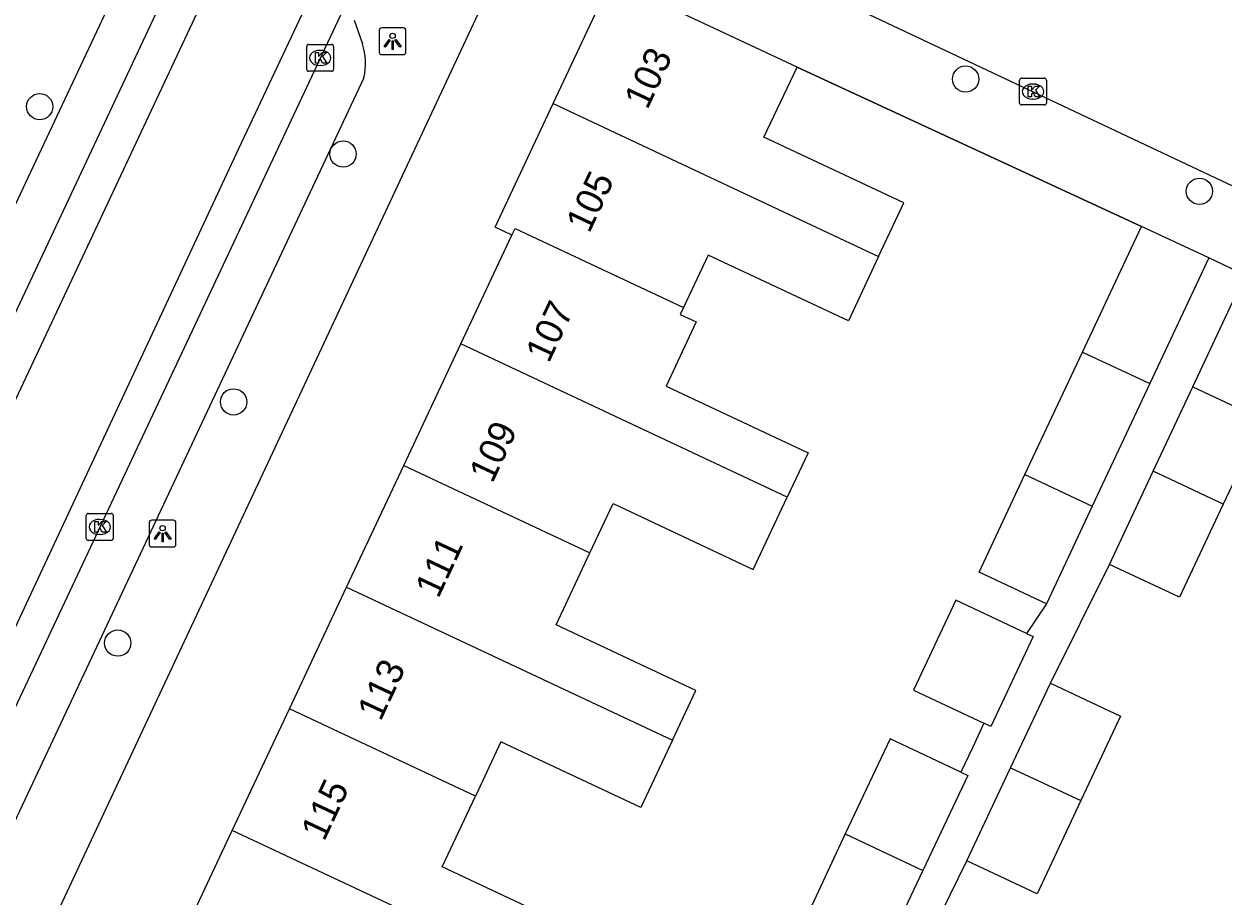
# Model space of a CAD drawing. Extents: x 159822 to 160765, y 380693 to 381634.
# Drawn here: x 160094.7 to 160139.34, y 381271.06 to 381303.51 of the extents above; entities that cross this region are included whole.
import ezdxf

# ---------------------------------------------------------------- set-up
doc = ezdxf.new("R2010")
doc.units = 0
for name, color, linetype in [('IMGEO_Boom', 7, 'Continuous'), ('IMGEO_Kolk', 7, 'Continuous'), ('IMGEO_Lichtpunt', 7, 'Continuous'), ('IMGEO_Muur', 7, 'Continuous'), ('IMGEO_Pand', 7, 'Continuous'), ('IMGEO_Pand_nummerreeks', 7, 'Continuous'), ('IMGEO_Rijbaan_lokaal_gesloten', 7, 'Continuous'), ('IMGEO_Rijbaan_lokaal_open', 7, 'Continuous'), ('IMGEO_Voetpad_halfverhard', 7, 'Continuous'), ('IMGEO_Voetpad_open', 7, 'Continuous')]:
    doc.layers.add(name, color=color, linetype=linetype)

msp = doc.modelspace()

# ---------------------------------------------------------------- linework, layer by layer
at = {"layer": 'IMGEO_Boom'}
for centre in [(160129.731, 381301.458), (160095.281, 381300.433), (160106.568, 381298.668), (160138.428, 381297.283), (160102.496, 381289.448), (160098.185, 381280.473)]:
    msp.add_circle(centre, 0.489, dxfattribs=at)
at = {"layer": 'IMGEO_Kolk'}
for p, q in [((160105.291, 381302.747), (160106.143, 381302.747)), ((160105.216, 381301.821), (160105.216, 381302.673)), ((160105.704, 381302.527), (160105.729, 381302.527)), ((160106.217, 381302.673), (160106.217, 381301.821)), ((160105.727, 381301.967), (160105.702, 381301.967)), ((160106.143, 381301.747), (160105.291, 381301.747)), ((160131.738, 381300.568), (160131.738, 381301.42)), ((160131.813, 381301.494), (160132.665, 381301.494)), ((160132.739, 381301.42), (160132.739, 381300.568)), ((160132.226, 381301.274), (160132.251, 381301.274)), ((160132.249, 381300.714), (160132.224, 381300.714)), ((160132.665, 381300.494), (160131.813, 381300.494)), ((160097.016, 381284.37), (160097.016, 381285.222)), ((160097.091, 381285.296), (160097.943, 381285.296)), ((160097.504, 381285.076), (160097.529, 381285.076)), ((160098.017, 381285.222), (160098.017, 381284.37)), ((160097.527, 381284.516), (160097.502, 381284.516)), ((160097.943, 381284.296), (160097.091, 381284.296))]:
    msp.add_line(p, q, dxfattribs=at)
for points in [[(160105.291, 381302.747), (160106.143, 381302.747)], [(160105.216, 381301.821), (160105.216, 381302.673)], [(160105.537, 381302.447), (160105.66, 381302.447), (160105.66, 381302.296), (160105.79, 381302.447), (160105.954, 381302.447), (160105.808, 381302.296), (160105.961, 381302.047), (160105.809, 381302.047), (160105.724, 381302.211), (160105.66, 381302.144), (160105.66, 381302.047), (160105.537, 381302.047), (160105.537, 381302.447)], [(160106.217, 381302.673), (160106.217, 381301.821)], [(160106.143, 381301.747), (160105.291, 381301.747)], [(160131.738, 381300.568), (160131.738, 381301.42)], [(160131.813, 381301.494), (160132.665, 381301.494)], [(160132.739, 381301.42), (160132.739, 381300.568)], [(160132.059, 381301.194), (160132.182, 381301.194), (160132.182, 381301.043), (160132.312, 381301.194), (160132.476, 381301.194), (160132.33, 381301.043), (160132.483, 381300.794), (160132.331, 381300.794), (160132.246, 381300.958), (160132.182, 381300.891), (160132.182, 381300.794), (160132.059, 381300.794), (160132.059, 381301.194)], [(160132.665, 381300.494), (160131.813, 381300.494)], [(160097.016, 381284.37), (160097.016, 381285.222)], [(160097.091, 381285.296), (160097.943, 381285.296)], [(160097.337, 381284.996), (160097.46, 381284.996), (160097.46, 381284.845), (160097.59, 381284.996), (160097.754, 381284.996), (160097.608, 381284.845), (160097.761, 381284.596), (160097.609, 381284.596), (160097.524, 381284.76), (160097.46, 381284.693), (160097.46, 381284.596), (160097.337, 381284.596), (160097.337, 381284.996)], [(160098.017, 381285.222), (160098.017, 381284.37)], [(160097.943, 381284.296), (160097.091, 381284.296)]]:
    msp.add_lwpolyline(points, dxfattribs=at)
for centre, start, end in [((160105.293, 381302.671), 91.552, 178.448), ((160105.293, 381302.671), 91.552, 178.448), ((160106.141, 381302.671), 1.552, 88.448), ((160106.141, 381302.671), 1.552, 88.448), ((160105.293, 381301.823), 181.552, 268.448), ((160105.293, 381301.823), 181.552, 268.448), ((160106.141, 381301.823), 271.552, 358.448), ((160106.141, 381301.823), 271.552, 358.448), ((160131.815, 381301.418), 91.552, 178.448), ((160131.815, 381301.418), 91.552, 178.448), ((160132.663, 381301.418), 1.552, 88.448), ((160132.663, 381301.418), 1.552, 88.448), ((160131.815, 381300.57), 181.552, 268.448), ((160131.815, 381300.57), 181.552, 268.448), ((160132.663, 381300.57), 271.552, 358.448), ((160132.663, 381300.57), 271.552, 358.448), ((160097.093, 381285.22), 91.552, 178.448), ((160097.093, 381285.22), 91.552, 178.448), ((160097.941, 381285.22), 1.552, 88.448), ((160097.941, 381285.22), 1.552, 88.448), ((160097.093, 381284.372), 181.552, 268.448), ((160097.093, 381284.372), 181.552, 268.448), ((160097.941, 381284.372), 271.552, 358.448), ((160097.941, 381284.372), 271.552, 358.448)]:
    msp.add_arc(centre, 0.0765, start, end, dxfattribs=at)
for centre, major_axis, ratio, start_param, end_param in [((160105.703, 381302.247), (-0.387, 0.002), 0.722429, 4.712389, 7.853982), ((160105.728, 381302.247), (-0.39, 0.002), 0.717154, 1.570796, 4.712389), ((160132.225, 381300.994), (-0.387, 0.002), 0.722429, 4.712389, 7.853982), ((160132.25, 381300.994), (-0.39, 0.002), 0.717154, 1.570796, 4.712389), ((160097.503, 381284.796), (-0.387, 0.002), 0.722429, 4.712389, 7.853982), ((160097.528, 381284.796), (-0.39, 0.002), 0.717154, 1.570796, 4.712389)]:
    msp.add_ellipse(centre, major_axis=major_axis, ratio=ratio, start_param=start_param, end_param=end_param, dxfattribs=at)
at = {"layer": 'IMGEO_Lichtpunt'}
for p, q in [((160107.913, 381303.27), (160107.913, 381302.463)), ((160107.913, 381303.27), (160107.913, 381302.463)), ((160108.815, 381303.365), (160108.007, 381303.365)), ((160108.815, 381303.365), (160108.007, 381303.365)), ((160108.909, 381302.463), (160108.909, 381303.27)), ((160108.909, 381302.463), (160108.909, 381303.27)), ((160108.007, 381302.369), (160108.815, 381302.369)), ((160108.007, 381302.369), (160108.815, 381302.369)), ((160099.356, 381284.951), (160099.356, 381284.144)), ((160099.356, 381284.951), (160099.356, 381284.144)), ((160100.258, 381285.046), (160099.45, 381285.046)), ((160100.258, 381285.046), (160099.45, 381285.046)), ((160100.352, 381284.144), (160100.352, 381284.951)), ((160100.352, 381284.144), (160100.352, 381284.951)), ((160099.45, 381284.05), (160100.258, 381284.05)), ((160099.45, 381284.05), (160100.258, 381284.05))]:
    msp.add_line(p, q, dxfattribs=at)
for points in [[(160108.287, 381302.934), (160108.326, 381302.906), (160108.138, 381302.644), (160108.1, 381302.671), (160108.287, 381302.934)], [(160108.389, 381302.886), (160108.436, 381302.886), (160108.436, 381302.564), (160108.389, 381302.564), (160108.389, 381302.886)], [(160108.499, 381302.906), (160108.537, 381302.933), (160108.724, 381302.671), (160108.685, 381302.643), (160108.499, 381302.906)], [(160099.73, 381284.615), (160099.769, 381284.587), (160099.581, 381284.325), (160099.543, 381284.352), (160099.73, 381284.615)], [(160099.832, 381284.567), (160099.879, 381284.567), (160099.879, 381284.245), (160099.832, 381284.245), (160099.832, 381284.567)], [(160099.942, 381284.587), (160099.98, 381284.614), (160100.167, 381284.352), (160100.128, 381284.324), (160099.942, 381284.587)]]:
    msp.add_lwpolyline(points, dxfattribs=at)
for centre in [(160108.412, 381303.068), (160099.855, 381284.749)]:
    msp.add_circle(centre, 0.0994, dxfattribs=at)
for centre, start, end in [((160108.007, 381303.27), 90, 180), ((160108.007, 381303.27), 90, 180), ((160108.815, 381303.27), 0, 90), ((160108.815, 381303.27), 0, 90), ((160108.007, 381302.463), 180, 270), ((160108.007, 381302.463), 180, 270), ((160108.815, 381302.463), 270, 0), ((160108.815, 381302.463), 270, 360), ((160099.45, 381284.951), 90, 180), ((160099.45, 381284.951), 90, 180), ((160100.258, 381284.951), 0, 90), ((160100.258, 381284.951), 0, 90), ((160099.45, 381284.144), 180, 270), ((160099.45, 381284.144), 180, 270), ((160100.258, 381284.144), 270, 0), ((160100.258, 381284.144), 270, 360)]:
    msp.add_arc(centre, 0.0946, start, end, dxfattribs=at)
at = {"layer": 'IMGEO_Muur'}
msp.add_lwpolyline([(160123.457, 381301.906), (160136.276, 381295.978)], dxfattribs=at)
at = {"layer": 'IMGEO_Pand'}
for points in [[(160114.387, 381300.548), (160116.549, 381305.151)], [(160123.457, 381301.906), (160116.549, 381305.151)], [(160126.495, 381294.858), (160127.431, 381296.849), (160122.229, 381299.292), (160123.457, 381301.906)], [(160112.851, 381295.65), (160112.224, 381295.944), (160114.387, 381300.548)], [(160114.387, 381300.548), (160126.495, 381294.858)], [(160110.95, 381291.603), (160112.851, 381295.65)], [(160112.851, 381295.65), (160112.966, 381295.897), (160119.233, 381292.957)], [(160134.079, 381291.301), (160136.276, 381295.978)], [(160138.777, 381294.803), (160136.276, 381295.978)], [(160126.495, 381294.858), (160125.368, 381292.458), (160120.15, 381294.91), (160119.233, 381292.957)], [(160138.777, 381294.803), (160136.58, 381290.126)], [(160119.233, 381292.957), (160119.113, 381292.702), (160119.708, 381292.422), (160118.585, 381290.031), (160123.869, 381287.549), (160123.097, 381285.905)], [(160108.824, 381287.077), (160110.95, 381291.603)], [(160123.097, 381285.905), (160110.95, 381291.603)], [(160131.938, 381286.743), (160134.079, 381291.301)], [(160134.079, 381291.301), (160136.58, 381290.126)], [(160136.58, 381290.126), (160134.441, 381285.574)], [(160136.705, 381286.865), (160138.183, 381290.011)], [(160138.183, 381290.011), (160140.795, 381288.783), (160139.318, 381285.64)], [(160106.698, 381282.552), (160108.824, 381287.077)], [(160108.824, 381287.077), (160115.75, 381283.828)], [(160132.734, 381281.939), (160130.233, 381283.114), (160131.938, 381286.743)], [(160131.938, 381286.743), (160134.441, 381285.574)], [(160135.079, 381283.404), (160136.705, 381286.865)], [(160139.318, 381285.64), (160136.705, 381286.865)], [(160115.75, 381283.828), (160116.612, 381285.663), (160121.832, 381283.211), (160123.097, 381285.905)], [(160134.441, 381285.574), (160132.734, 381281.939)], [(160139.318, 381285.64), (160137.691, 381282.177), (160135.079, 381283.404)], [(160118.827, 381276.862), (160119.697, 381278.713), (160114.495, 381281.157), (160115.75, 381283.828)], [(160104.572, 381278.026), (160106.698, 381282.552)], [(160106.698, 381282.552), (160118.827, 381276.862)], [(160131.993, 381280.835), (160129.368, 381282.076), (160127.786, 381278.728), (160130.414, 381277.494)], [(160131.993, 381280.835), (160132.248, 381280.714), (160130.669, 381277.374), (160130.414, 381277.494)], [(160131.405, 381275.838), (160132.883, 381278.984)], [(160132.883, 381278.984), (160135.495, 381277.756), (160134.018, 381274.613)], [(160102.447, 381273.501), (160104.572, 381278.026)], [(160111.491, 381274.78), (160104.572, 381278.026)], [(160118.827, 381276.862), (160117.648, 381274.352), (160112.439, 381276.798), (160111.491, 381274.78)], [(160129.554, 381275.673), (160126.925, 381276.907), (160125.255, 381273.374)], [(160129.554, 381275.673), (160129.809, 381275.553), (160128.139, 381272.019)], [(160129.779, 381272.377), (160131.405, 381275.838)], [(160131.405, 381275.838), (160134.018, 381274.613)], [(160114.586, 381267.807), (160115.475, 381269.7), (160110.256, 381272.152), (160111.491, 381274.78)], [(160134.018, 381274.613), (160132.391, 381271.15), (160129.779, 381272.377)], [(160100.321, 381268.975), (160102.447, 381273.501)], [(160114.586, 381267.807), (160102.447, 381273.501)], [(160125.255, 381273.374), (160123.832, 381270.342), (160123.685, 381270.03), (160126.321, 381268.833)], [(160125.255, 381273.374), (160127.884, 381272.139), (160128.139, 381272.019)], [(160128.139, 381272.019), (160126.578, 381268.716), (160126.321, 381268.833)]]:
    msp.add_lwpolyline(points, dxfattribs=at)
at = {"layer": 'IMGEO_Rijbaan_lokaal_gesloten'}
for points in [[(160070.611, 381242.154), (160074.295, 381250), (160101.43, 381307.786)], [(160102.66, 381307.196), (160094.482, 381289.744), (160074.041, 381246.213), (160071.864, 381241.581)], [(160075.165, 381240.07), (160086.808, 381264.863), (160102.688, 381298.872), (160105.882, 381305.652)], [(160107.052, 381305.091), (160081.165, 381250), (160079.248, 381245.92)]]:
    msp.add_lwpolyline(points, dxfattribs=at)
at = {"layer": 'IMGEO_Rijbaan_lokaal_open'}
msp.add_lwpolyline([(160116.065, 381308.517), (160125.272, 381304.276), (160152.329, 381291.507)], dxfattribs=at)
at = {"layer": 'IMGEO_Voetpad_halfverhard'}
for points in [[(160138.183, 381290.011), (160140.131, 381294.157)], [(160132.883, 381278.984), (160135.079, 381283.404)], [(160132.734, 381281.939), (160131.993, 381280.835)], [(160130.414, 381277.494), (160129.983, 381276.582), (160129.554, 381275.673)], [(160127.604, 381267.95), (160129.779, 381272.377)]]:
    msp.add_lwpolyline(points, dxfattribs=at)
at = {"layer": 'IMGEO_Voetpad_open'}
for points in [[(160070.305, 381245.613), (160072.368, 381250), (160098.772, 381306.149), (160099.052, 381306.314), (160100.275, 381306.758)], [(160083.551, 381243.93), (160086.358, 381250), (160112.977, 381306.833)], [(160106.985, 381303.65), (160107.29, 381302.775)], [(160136.276, 381295.978), (160123.457, 381301.906)], [(160107.344, 381301.502), (160083.143, 381250), (160082.391, 381248.399), (160082.176, 381247.962)], [(160140.131, 381294.157), (160138.777, 381294.803)]]:
    msp.add_lwpolyline(points, dxfattribs=at)
msp.add_arc((160104.918, 381302.037), 2.484, 347.5702, 17.2878, dxfattribs=at)

# ---------------------------------------------------------------- texts
at = {"layer": 'IMGEO_Pand_nummerreeks'}
for s, rotation, p in [('103', 64.8382, (160117.89, 381300.29)), ('105', 64.8382, (160115.727, 381295.687)), ('107', 64.8389, (160114.223, 381290.857)), ('109', 64.8389, (160112.124, 381286.388)), ('111', 64.8389, (160110.112, 381282.104)), ('113', 64.8389, (160107.965, 381277.533)), ('115', 64.8389, (160105.865, 381273.064))]:
    msp.add_text(s, height=1, rotation=rotation, dxfattribs=at).set_placement(p)

doc.saveas('drawing.dxf')
